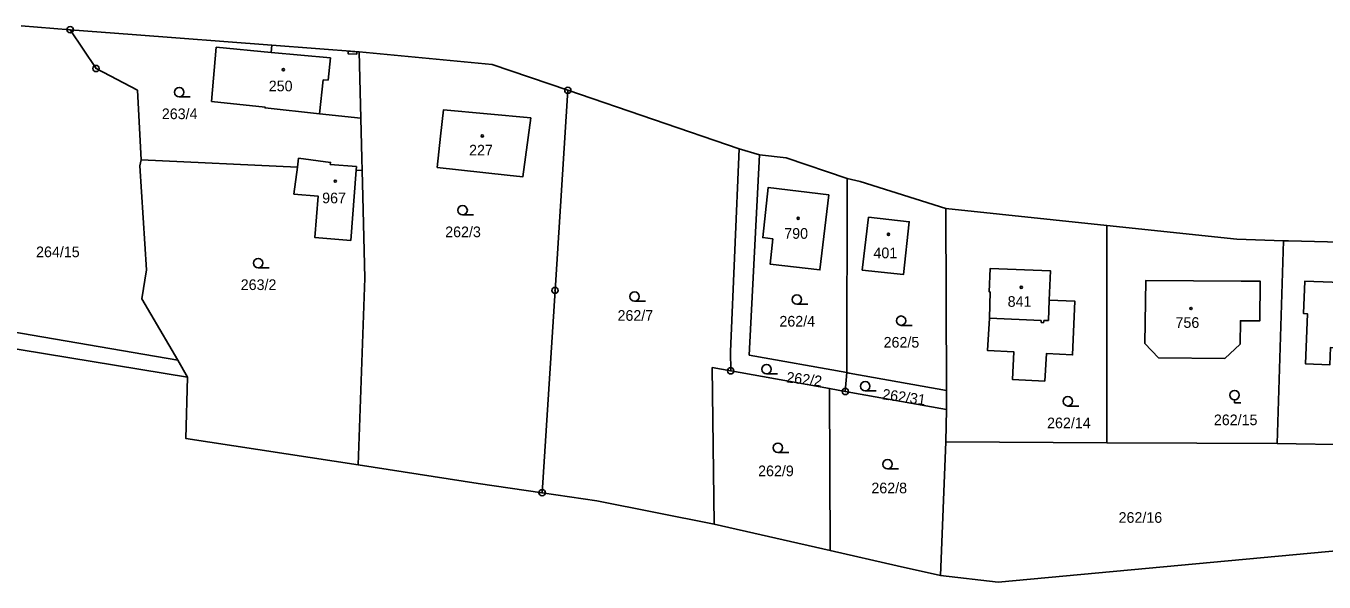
# Model space of a CAD drawing. Extents: x -725728 to -720881, y -1068679 to -1063504.
# Drawn here: x -724690.6 to -724483.5, y -1066592.9 to -1066504.1 of the extents above; entities that cross this region are included whole.
import ezdxf

# ---------------------------------------------------------------- set-up
doc = ezdxf.new("R2010")
doc.units = 0
for name, color, linetype in [('Hranice parcel', 7, 'Continuous'), ('Parcelní čísla', 7, 'Continuous'), ('Vnitřní kresba', 7, 'Continuous'), ('Věcná břemena k části', 7, 'Continuous'), ('Značky bodu BP', 7, 'Continuous'), ('Značky budov', 7, 'Continuous'), ('Značky kultur', 7, 'Continuous')]:
    doc.layers.add(name, color=color, linetype=linetype)

# ---------------------------------------------------------------- blocks, each defined once
blk = doc.blocks.new('4.02_3')
at = {"layer": 'Značky budov'}
blk.add_circle((-0.001, 0), 0.0175, dxfattribs=at)
blk = doc.blocks.new('4.02_4')
at = {"layer": 'Značky budov'}
blk.add_circle((-0.001, 0), 0.0175, dxfattribs=at)
blk = doc.blocks.new('3.04_3')
at = {"layer": 'Značky kultur'}
blk.add_line((0.001, 0), (0.176, 0), dxfattribs=at)
blk.add_circle((0.001, 0.075), 0.075, dxfattribs=at)
blk = doc.blocks.new('3.04_2')
at = {"layer": 'Značky kultur'}
blk.add_line((0.001, 0), (0.176, 0), dxfattribs=at)
blk.add_circle((0.001, 0.075), 0.075, dxfattribs=at)
blk = doc.blocks.new('3.05_1')
at = {"layer": 'Značky kultur'}
for p, q in [((0, 0.05), (0, 0)), ((0, 0), (0.1, 0))]:
    blk.add_line(p, q, dxfattribs=at)
blk.add_circle((0, 0.125), 0.075, dxfattribs=at)
blk = doc.blocks.new('1.05_1')
at = {"layer": 'Značky bodu BP'}
for radius in [0.05, 0.00303]:
    blk.add_circle((0, 0), radius, dxfattribs=at)
blk = doc.blocks.new('1.05_2')
at = {"layer": 'Značky bodu BP'}
for radius in [0.05, 0.00303]:
    blk.add_circle((0, 0), radius, dxfattribs=at)

msp = doc.modelspace()

# ---------------------------------------------------------------- linework, layer by layer
at = {"layer": 'Hranice parcel'}
for p, q in [((-724683.51, -1066504.72), (-724691.31, -1066504.12)), ((-724673.64, -1066505.49), (-724683.51, -1066504.72)), ((-724651.33, -1066507.2), (-724673.64, -1066505.49)), ((-724660.23, -1066507.52), (-724660.96, -1066516.15)), ((-724637.41, -1066508.27), (-724651.33, -1066507.2)), ((-724637.15, -1066518.86), (-724637.41, -1066508.27)), ((-724672.76, -1066514.38), (-724672.21, -1066525.51)), ((-724576.78, -1066523.71), (-724604.12, -1066514.39)), ((-724573.56, -1066524.68), (-724576.78, -1066523.71)), ((-724672.21, -1066525.51), (-724672.39, -1066526.45)), ((-724647.27, -1066526.68), (-724672.21, -1066525.51)), ((-724647.27, -1066526.68), (-724647.08, -1066525.2)), ((-724569.27, -1066525.17), (-724573.56, -1066524.68)), ((-724559.57, -1066528.44), (-724569.27, -1066525.17)), ((-724647.83, -1066530.98), (-724647.27, -1066526.68)), ((-724637.89, -1066527.13), (-724638.74, -1066538.35)), ((-724637.84, -1066526.53), (-724637.89, -1066527.13)), ((-724636.94, -1066527.17), (-724637.89, -1066527.13)), ((-724559.63, -1066559.44), (-724559.57, -1066528.44)), ((-724557.46, -1066528.92), (-724559.57, -1066528.44)), ((-724543.79, -1066533.26), (-724557.46, -1066528.92)), ((-724543.69, -1066562.3), (-724543.79, -1066533.26)), ((-724518.11, -1066535.98), (-724543.79, -1066533.26)), ((-724518.11, -1066535.98), (-724518.11, -1066570.63)), ((-724490.96, -1066570.76), (-724489.92, -1066538.39)), ((-724489.14, -1066538.41), (-724489.92, -1066538.39)), ((-724465.27, -1066539.05), (-724489.14, -1066538.41)), ((-724664.77, -1066560.17), (-724697.54, -1066554.81)), ((-724666.35, -1066557.47), (-724664.77, -1066560.17)), ((-724578.13, -1066559.16), (-724562.39, -1066561.99)), ((-724559.85, -1066562.45), (-724559.63, -1066559.44)), ((-724562.39, -1066561.99), (-724559.85, -1066562.45)), ((-724562.39, -1066561.99), (-724562.29, -1066587.82)), ((-724543.72, -1066565.35), (-724559.85, -1066562.45)), ((-724543.72, -1066565.35), (-724543.69, -1066562.3)), ((-724543.82, -1066570.5), (-724543.72, -1066565.35)), ((-724544.67, -1066591.83), (-724543.82, -1066570.5)), ((-724518.11, -1066570.63), (-724543.82, -1066570.5)), ((-724477.62, -1066570.99), (-724490.96, -1066570.76)), ((-724580.79, -1066583.63), (-724562.29, -1066587.82))]:
    msp.add_line(p, q, dxfattribs=at)
for points in [[(-724683.51, -1066504.72), (-724679.39, -1066510.91), (-724672.76, -1066514.38)], [(-724651.33, -1066507.2), (-724651.46, -1066508.34), (-724660.23, -1066507.52)], [(-724604.12, -1066514.39), (-724616.17, -1066510.29), (-724637.41, -1066508.27)], [(-724608.22, -1066578.61), (-724606.16, -1066546.32), (-724604.12, -1066514.39)], [(-724660.96, -1066516.15), (-724652.4, -1066517.08), (-724652.41, -1066517.2), (-724643.76, -1066518.14), (-724637.15, -1066518.86)], [(-724624.41, -1066521.7), (-724624.95, -1066526.69), (-724613.77, -1066527.92), (-724611.28, -1066528.19), (-724610.04, -1066518.79), (-724623.95, -1066517.49), (-724624.41, -1066521.7)], [(-724637.15, -1066518.86), (-724636.97, -1066525.27), (-724636.94, -1066527.17)], [(-724576.78, -1066523.71), (-724578.17, -1066556.05), (-724578.13, -1066559.16)], [(-724647.08, -1066525.2), (-724641.98, -1066525.89), (-724642.03, -1066526.21), (-724637.84, -1066526.53)], [(-724559.63, -1066559.44), (-724575.18, -1066556.64), (-724573.56, -1066524.68)], [(-724672.39, -1066526.45), (-724671.33, -1066543.03), (-724672.09, -1066547.69), (-724666.35, -1066557.47)], [(-724636.94, -1066527.17), (-724636.81, -1066531.36), (-724636.48, -1066544.35), (-724637.58, -1066574.17)], [(-724571.4, -1066538.08), (-724573.01, -1066537.89), (-724572.16, -1066529.91), (-724562.49, -1066531.08), (-724563.91, -1066543.05), (-724571.85, -1066542.11), (-724571.4, -1066538.08)], [(-724638.74, -1066538.35), (-724644.47, -1066537.89), (-724643.94, -1066531.3), (-724647.83, -1066530.98)], [(-724556.15, -1066534.64), (-724549.64, -1066535.36), (-724550.57, -1066543.8), (-724557.15, -1066543.07), (-724556.15, -1066534.64)], [(-724489.92, -1066538.39), (-724497.41, -1066538.17), (-724518.11, -1066535.98)], [(-724769.7, -1066543.52), (-724734.27, -1066545.8), (-724666.35, -1066557.47)], [(-724536.87, -1066550.73), (-724536.76, -1066546.57), (-724536.89, -1066546.57), (-724536.73, -1066542.8), (-724527.14, -1066543.18), (-724527.33, -1066547.89), (-724523.22, -1066548.06), (-724523.58, -1066556.62), (-724527.76, -1066556.39), (-724528.03, -1066560.79), (-724533.19, -1066560.52), (-724532.97, -1066556.11), (-724537.17, -1066555.89), (-724536.87, -1066550.73)], [(-724473.89, -1066557.24), (-724473.84, -1066555.73), (-724471.4, -1066555.78), (-724470.97, -1066546.08), (-724470.61, -1066546.09), (-724470.57, -1066544.04), (-724476.27, -1066543.9), (-724476.33, -1066545.22), (-724486.53, -1066544.82), (-724486.74, -1066550.01), (-724486.13, -1066550.04), (-724486.45, -1066558.02), (-724482.54, -1066558.18), (-724482.44, -1066555.42), (-724479.23, -1066555.54), (-724479.28, -1066557.02), (-724473.89, -1066557.24)], [(-724499.32, -1066557.17), (-724496.87, -1066554.92), (-724496.81, -1066551.17), (-724493.72, -1066551.19), (-724493.66, -1066544.87), (-724496.71, -1066544.84), (-724511.93, -1066544.76), (-724512.07, -1066554.77), (-724509.91, -1066557.08), (-724499.32, -1066557.17)], [(-724580.79, -1066583.63), (-724581.08, -1066558.63), (-724578.13, -1066559.16)], [(-724637.58, -1066574.17), (-724665.05, -1066569.96), (-724664.77, -1066560.17)], [(-724559.63, -1066559.44), (-724559.23, -1066559.53), (-724543.69, -1066562.3)], [(-724518.11, -1066570.63), (-724503.76, -1066570.7), (-724490.96, -1066570.76)], [(-724637.58, -1066574.17), (-724618.41, -1066577.11), (-724608.22, -1066578.61)], [(-724608.22, -1066578.61), (-724599.48, -1066579.91), (-724580.79, -1066583.63)], [(-724562.29, -1066587.82), (-724551.6, -1066590.25), (-724544.67, -1066591.83)], [(-724544.67, -1066591.83), (-724535.45, -1066592.86), (-724477.56, -1066587.5)]]:
    msp.add_lwpolyline(points, dxfattribs=at)
at = {"layer": 'Vnitřní kresba'}
for p, q in [((-724651.46, -1066508.34), (-724641.99, -1066509.23)), ((-724641.99, -1066509.23), (-724642.34, -1066512.79)), ((-724643.76, -1066518.14), (-724643.17, -1066512.71)), ((-724643.17, -1066512.71), (-724642.34, -1066512.79)), ((-724527.46, -1066551.14), (-724527.33, -1066547.89)), ((-724536.87, -1066550.73), (-724528.6, -1066551.1)), ((-724528.6, -1066551.1), (-724528.61, -1066551.46)), ((-724528.61, -1066551.46), (-724528.22, -1066551.47)), ((-724528.22, -1066551.47), (-724528.19, -1066551.11)), ((-724528.19, -1066551.11), (-724527.46, -1066551.14))]:
    msp.add_line(p, q, dxfattribs=at)
at = {"layer": 'Věcná břemena k části'}
msp.add_lwpolyline([(-724637.78, -1066508.24), (-724639.15, -1066508.14), (-724639.17, -1066508.56), (-724637.8, -1066508.62)], close=True, dxfattribs=at)

# ---------------------------------------------------------------- block references
at = {"layer": 'Značky bodu BP', "xscale": 10, "yscale": 10}
for name, p in [('1.05_1', (-724683.51, -1066504.72)), ('1.05_2', (-724679.39, -1066510.91)), ('1.05_2', (-724604.12, -1066514.39)), ('1.05_1', (-724606.16, -1066546.32)), ('1.05_2', (-724578.13, -1066559.16)), ('1.05_1', (-724559.85, -1066562.45)), ('1.05_1', (-724608.22, -1066578.61))]:
    msp.add_blockref(name, p, dxfattribs=at)
at = {"layer": 'Značky budov', "xscale": 10, "yscale": 10}
for name, p in [('4.02_3', (-724649.49, -1066511.1)), ('4.02_4', (-724617.75, -1066521.67)), ('4.02_4', (-724641.2, -1066528.88)), ('4.02_3', (-724567.36, -1066534.81)), ('4.02_4', (-724552.96, -1066537.38)), ('4.02_3', (-724531.77, -1066545.84)), ('4.02_3', (-724504.69, -1066549.21))]:
    msp.add_blockref(name, p, dxfattribs=at)
at = {"layer": 'Značky kultur', "xscale": 10, "yscale": 10}
for name, p in [('3.04_2', (-724666.12, -1066515.44)), ('3.04_2', (-724620.91, -1066534.28)), ('3.04_2', (-724653.53, -1066542.71)), ('3.04_2', (-724593.48, -1066548.06)), ('3.04_2', (-724567.59, -1066548.54)), ('3.04_3', (-724550.97, -1066551.9)), ('3.04_3', (-724572.42, -1066559.64)), ('3.04_2', (-724556.69, -1066562.37)), ('3.05_1', (-724497.75, -1066564.28)), ('3.04_2', (-724524.36, -1066564.77)), ('3.04_2', (-724570.61, -1066572.19)), ('3.04_2', (-724553.11, -1066574.82))]:
    msp.add_blockref(name, p, dxfattribs=at)

# ---------------------------------------------------------------- texts
at = {"layer": 'Parcelní čísla'}
for s, p in [('250', (-724651.83, -1066514.55)), ('263/4', (-724668.89, -1066518.99)), ('227', (-724619.87, -1066524.79)), ('967', (-724643.31, -1066532.42)), ('262/3', (-724623.68, -1066537.83)), ('790', (-724569.59, -1066538.08)), ('264/15', (-724688.95, -1066541.02)), ('401', (-724555.36, -1066541.19)), ('263/2', (-724656.3, -1066546.26)), ('841', (-724533.95, -1066548.94)), ('262/7', (-724596.19, -1066551.17)), ('262/4', (-724570.36, -1066552.09)), ('756', (-724507.17, -1066552.3)), ('262/5', (-724553.74, -1066555.45)), ('262/14', (-724527.66, -1066568.32)), ('262/15', (-724501.05, -1066567.83)), ('262/9', (-724573.76, -1066575.97)), ('262/8', (-724555.69, -1066578.7)), ('262/16', (-724516.25, -1066583.41))]:
    msp.add_text(s, height=1.7, dxfattribs=at).set_placement(p)
for s, rotation, p in [('262/2', 353, (-724569.33, -1066560.98)), ('262/31', 352, (-724554.04, -1066563.69))]:
    msp.add_text(s, height=1.7, rotation=rotation, dxfattribs=at).set_placement(p)

doc.saveas('drawing.dxf')
